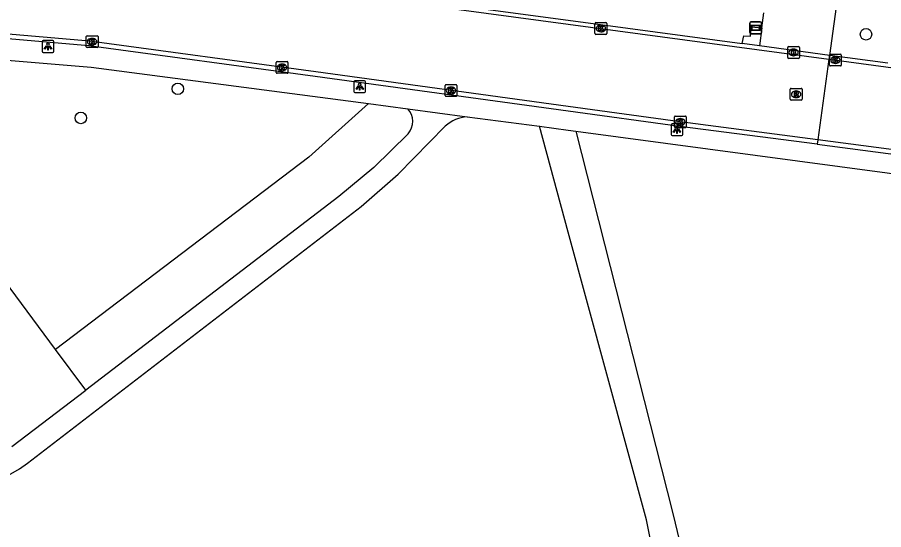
# Model space of a CAD drawing. Extents: x 162157 to 163165, y 378998 to 380775.
# Drawn here: x 162453.3 to 162526.7, y 380360.2 to 380403.6 of the extents above; entities that cross this region are included whole.
import ezdxf

# ---------------------------------------------------------------- set-up
doc = ezdxf.new("R2010")
doc.units = 0
for name, color, linetype in [('IMGEO_Boom', 7, 'Continuous'), ('IMGEO_Groenvoorziening', 7, 'Continuous'), ('IMGEO_Kolk', 7, 'Continuous'), ('IMGEO_Lichtpunt', 7, 'Continuous'), ('IMGEO_Loofbos', 7, 'Continuous'), ('IMGEO_Rijbaan_lokaal_gesloten', 7, 'Continuous'), ('IMGEO_Rijbaan_lokaal_open', 7, 'Continuous'), ('IMGEO_Rioolput', 7, 'Continuous'), ('IMGEO_Straatnaambord', 7, 'Continuous'), ('IMGEO_Voetpad_halfverhard', 7, 'Continuous'), ('IMGEO_Voetpad_open', 7, 'Continuous')]:
    doc.layers.add(name, color=color, linetype=linetype)

msp = doc.modelspace()

# ---------------------------------------------------------------- linework, layer by layer
at = {"layer": 'IMGEO_Boom'}
for centre in [(162525.24, 380402.141), (162466.902, 380397.522), (162458.676, 380395.058)]:
    msp.add_circle(centre, 0.489, dxfattribs=at)
at = {"layer": 'IMGEO_Groenvoorziening'}
msp.add_lwpolyline([(162483.054, 380396.268), (162478.007, 380391.732), (162456.545, 380375.431)], dxfattribs=at)
at = {"layer": 'IMGEO_Kolk'}
for p, q in [((162502.266, 380402.209), (162502.266, 380403.061)), ((162502.341, 380403.135), (162503.193, 380403.135)), ((162503.267, 380403.061), (162503.267, 380402.209)), ((162502.777, 380402.355), (162502.752, 380402.355)), ((162502.754, 380402.915), (162502.779, 380402.915)), ((162459.134, 380401.093), (162459.134, 380401.945)), ((162459.209, 380402.019), (162460.061, 380402.019)), ((162459.622, 380401.799), (162459.647, 380401.799)), ((162460.135, 380401.945), (162460.135, 380401.093)), ((162503.193, 380402.135), (162502.341, 380402.135)), ((162460.061, 380401.019), (162459.209, 380401.019)), ((162459.645, 380401.239), (162459.62, 380401.239)), ((162518.601, 380400.179), (162518.601, 380401.031)), ((162518.676, 380401.105), (162519.528, 380401.105)), ((162519.089, 380400.885), (162519.114, 380400.885)), ((162519.602, 380401.031), (162519.602, 380400.179)), ((162519.528, 380400.105), (162518.676, 380400.105)), ((162519.112, 380400.325), (162519.087, 380400.325)), ((162522.146, 380399.533), (162522.146, 380400.385)), ((162522.221, 380400.459), (162523.073, 380400.459)), ((162522.634, 380400.239), (162522.659, 380400.239)), ((162523.147, 380400.385), (162523.147, 380399.533)), ((162475.238, 380398.912), (162475.238, 380399.764)), ((162475.313, 380399.838), (162476.165, 380399.838)), ((162475.726, 380399.618), (162475.751, 380399.618)), ((162476.239, 380399.764), (162476.239, 380398.912)), ((162523.073, 380399.459), (162522.221, 380399.459)), ((162522.657, 380399.679), (162522.632, 380399.679)), ((162476.165, 380398.838), (162475.313, 380398.838)), ((162475.749, 380399.058), (162475.724, 380399.058)), ((162489.56, 380396.956), (162489.56, 380397.808)), ((162489.635, 380397.882), (162490.487, 380397.882)), ((162490.048, 380397.662), (162490.073, 380397.662)), ((162490.561, 380397.808), (162490.561, 380396.956)), ((162490.487, 380396.882), (162489.635, 380396.882)), ((162490.071, 380397.102), (162490.046, 380397.102)), ((162508.998, 380394.295), (162508.998, 380395.147)), ((162509.073, 380395.221), (162509.925, 380395.221)), ((162509.486, 380395.001), (162509.511, 380395.001)), ((162509.999, 380395.147), (162509.999, 380394.295)), ((162509.509, 380394.441), (162509.484, 380394.441)), ((162509.925, 380394.221), (162509.073, 380394.221))]:
    msp.add_line(p, q, dxfattribs=at)
for points in [[(162502.266, 380402.209), (162502.266, 380403.061)], [(162502.341, 380403.135), (162503.193, 380403.135)], [(162503.267, 380403.061), (162503.267, 380402.209)], [(162502.587, 380402.835), (162502.71, 380402.835), (162502.71, 380402.684), (162502.84, 380402.835), (162503.004, 380402.835), (162502.858, 380402.684), (162503.011, 380402.435), (162502.859, 380402.435), (162502.774, 380402.599), (162502.71, 380402.532), (162502.71, 380402.435), (162502.587, 380402.435), (162502.587, 380402.835)], [(162459.134, 380401.093), (162459.134, 380401.945)], [(162459.209, 380402.019), (162460.061, 380402.019)], [(162459.455, 380401.719), (162459.578, 380401.719), (162459.578, 380401.568), (162459.708, 380401.719), (162459.872, 380401.719), (162459.726, 380401.568), (162459.879, 380401.319), (162459.727, 380401.319), (162459.642, 380401.483), (162459.578, 380401.416), (162459.578, 380401.319), (162459.455, 380401.319), (162459.455, 380401.719)], [(162460.135, 380401.945), (162460.135, 380401.093)], [(162503.193, 380402.135), (162502.341, 380402.135)], [(162460.061, 380401.019), (162459.209, 380401.019)], [(162518.601, 380400.179), (162518.601, 380401.031)], [(162518.676, 380401.105), (162519.528, 380401.105)], [(162519.602, 380401.031), (162519.602, 380400.179)], [(162519.528, 380400.105), (162518.676, 380400.105)], [(162518.922, 380400.805), (162519.045, 380400.805), (162519.045, 380400.654), (162519.175, 380400.805), (162519.339, 380400.805), (162519.193, 380400.654), (162519.346, 380400.405), (162519.194, 380400.405), (162519.109, 380400.569), (162519.045, 380400.502), (162519.045, 380400.405), (162518.922, 380400.405), (162518.922, 380400.805)], [(162522.146, 380399.533), (162522.146, 380400.385)], [(162522.221, 380400.459), (162523.073, 380400.459)], [(162522.467, 380400.159), (162522.59, 380400.159), (162522.59, 380400.008), (162522.72, 380400.159), (162522.884, 380400.159), (162522.738, 380400.008), (162522.891, 380399.759), (162522.739, 380399.759), (162522.654, 380399.923), (162522.59, 380399.856), (162522.59, 380399.759), (162522.467, 380399.759), (162522.467, 380400.159)], [(162523.147, 380400.385), (162523.147, 380399.533)], [(162475.238, 380398.912), (162475.238, 380399.764)], [(162475.313, 380399.838), (162476.165, 380399.838)], [(162475.559, 380399.538), (162475.682, 380399.538), (162475.682, 380399.387), (162475.812, 380399.538), (162475.976, 380399.538), (162475.83, 380399.387), (162475.983, 380399.138), (162475.831, 380399.138), (162475.746, 380399.302), (162475.682, 380399.235), (162475.682, 380399.138), (162475.559, 380399.138), (162475.559, 380399.538)], [(162476.239, 380399.764), (162476.239, 380398.912)], [(162523.073, 380399.459), (162522.221, 380399.459)], [(162476.165, 380398.838), (162475.313, 380398.838)], [(162489.56, 380396.956), (162489.56, 380397.808)], [(162489.635, 380397.882), (162490.487, 380397.882)], [(162489.881, 380397.582), (162490.004, 380397.582), (162490.004, 380397.431), (162490.134, 380397.582), (162490.298, 380397.582), (162490.152, 380397.431), (162490.305, 380397.182), (162490.153, 380397.182), (162490.068, 380397.346), (162490.004, 380397.279), (162490.004, 380397.182), (162489.881, 380397.182), (162489.881, 380397.582)], [(162490.561, 380397.808), (162490.561, 380396.956)], [(162490.487, 380396.882), (162489.635, 380396.882)], [(162508.998, 380394.295), (162508.998, 380395.147)], [(162509.073, 380395.221), (162509.925, 380395.221)], [(162509.999, 380395.147), (162509.999, 380394.295)], [(162509.319, 380394.921), (162509.442, 380394.921), (162509.442, 380394.77), (162509.572, 380394.921), (162509.736, 380394.921), (162509.59, 380394.77), (162509.743, 380394.521), (162509.591, 380394.521), (162509.506, 380394.685), (162509.442, 380394.618), (162509.442, 380394.521), (162509.319, 380394.521), (162509.319, 380394.921)], [(162509.925, 380394.221), (162509.073, 380394.221)]]:
    msp.add_lwpolyline(points, dxfattribs=at)
for centre, start, end in [((162502.343, 380403.059), 91.55205, 178.44795), ((162502.343, 380403.059), 91.55205, 178.44795), ((162503.191, 380403.059), 1.55205, 88.44795), ((162503.191, 380403.059), 1.55205, 88.44795), ((162459.211, 380401.943), 91.55205, 178.44795), ((162459.211, 380401.943), 91.55205, 178.44795), ((162460.059, 380401.943), 1.55205, 88.44795), ((162460.059, 380401.943), 1.55205, 88.44795), ((162502.343, 380402.211), 181.55205, 268.44795), ((162502.343, 380402.211), 181.55205, 268.44795), ((162503.191, 380402.211), 271.55205, 358.44795), ((162503.191, 380402.211), 271.55205, 358.44795), ((162459.211, 380401.095), 181.55205, 268.44795), ((162459.211, 380401.095), 181.55205, 268.44795), ((162460.059, 380401.095), 271.55205, 358.44795), ((162460.059, 380401.095), 271.55205, 358.44795), ((162518.678, 380401.029), 91.55205, 178.44795), ((162518.678, 380401.029), 91.55205, 178.44795), ((162519.526, 380401.029), 1.55205, 88.44795), ((162519.526, 380401.029), 1.55205, 88.44795), ((162518.678, 380400.181), 181.55205, 268.44795), ((162518.678, 380400.181), 181.55205, 268.44795), ((162519.526, 380400.181), 271.55205, 358.44795), ((162519.526, 380400.181), 271.55205, 358.44795), ((162522.223, 380400.383), 91.55205, 178.44795), ((162522.223, 380400.383), 91.55205, 178.44795), ((162523.071, 380400.383), 1.55205, 88.44795), ((162523.071, 380400.383), 1.55205, 88.44795), ((162475.315, 380399.762), 91.55205, 178.44795), ((162475.315, 380399.762), 91.55205, 178.44795), ((162476.163, 380399.762), 1.55205, 88.44795), ((162476.163, 380399.762), 1.55205, 88.44795), ((162522.223, 380399.535), 181.55205, 268.44795), ((162522.223, 380399.535), 181.55205, 268.44795), ((162523.071, 380399.535), 271.55205, 358.44795), ((162523.071, 380399.535), 271.55205, 358.44795), ((162475.315, 380398.914), 181.55205, 268.44795), ((162475.315, 380398.914), 181.55205, 268.44795), ((162476.163, 380398.914), 271.55205, 358.44795), ((162476.163, 380398.914), 271.55205, 358.44795), ((162489.637, 380397.806), 91.55205, 178.44795), ((162489.637, 380397.806), 91.55205, 178.44795), ((162490.485, 380397.806), 1.55205, 88.44795), ((162490.485, 380397.806), 1.55205, 88.44795), ((162489.637, 380396.958), 181.55205, 268.44795), ((162489.637, 380396.958), 181.55205, 268.44795), ((162490.485, 380396.958), 271.55205, 358.44795), ((162490.485, 380396.958), 271.55205, 358.44795), ((162509.075, 380395.145), 91.55205, 178.44795), ((162509.075, 380395.145), 91.55205, 178.44795), ((162509.923, 380395.145), 1.55205, 88.44795), ((162509.923, 380395.145), 1.55205, 88.44795), ((162509.075, 380394.297), 181.55205, 268.44795), ((162509.075, 380394.297), 181.55205, 268.44795), ((162509.923, 380394.297), 271.55205, 358.44795), ((162509.923, 380394.297), 271.55205, 358.44795)]:
    msp.add_arc(centre, 0.0765, start, end, dxfattribs=at)
for centre, major_axis, ratio, start_param, end_param in [((162502.753, 380402.635), (-0.387, 0.002), 0.722429, 4.712389, 7.853982), ((162502.778, 380402.635), (-0.39, 0.002), 0.717154, 1.570796, 4.712389), ((162459.621, 380401.519), (-0.387, 0.002), 0.722429, 4.712389, 7.853982), ((162459.646, 380401.519), (-0.39, 0.002), 0.717154, 1.570796, 4.712389), ((162519.088, 380400.605), (-0.387, 0.002), 0.722429, 4.712389, 7.853982), ((162519.113, 380400.605), (-0.39, 0.002), 0.717154, 1.570796, 4.712389), ((162522.633, 380399.959), (-0.387, 0.002), 0.722429, 4.712389, 7.853982), ((162522.658, 380399.959), (-0.39, 0.002), 0.717154, 1.570796, 4.712389), ((162475.725, 380399.338), (-0.387, 0.002), 0.722429, 4.712389, 7.853982), ((162475.75, 380399.338), (-0.39, 0.002), 0.717154, 1.570796, 4.712389), ((162490.047, 380397.382), (-0.387, 0.002), 0.722429, 4.712389, 7.853982), ((162490.072, 380397.382), (-0.39, 0.002), 0.717154, 1.570796, 4.712389), ((162509.485, 380394.721), (-0.387, 0.002), 0.722429, 4.712389, 7.853982), ((162509.51, 380394.721), (-0.39, 0.002), 0.717154, 1.570796, 4.712389)]:
    msp.add_ellipse(centre, major_axis=major_axis, ratio=ratio, start_param=start_param, end_param=end_param, dxfattribs=at)
at = {"layer": 'IMGEO_Lichtpunt'}
for p, q in [((162456.299, 380401.609), (162455.491, 380401.609)), ((162456.299, 380401.609), (162455.491, 380401.609)), ((162455.397, 380401.514), (162455.397, 380400.707)), ((162455.397, 380401.514), (162455.397, 380400.707)), ((162456.393, 380400.707), (162456.393, 380401.514)), ((162456.393, 380400.707), (162456.393, 380401.514)), ((162455.491, 380400.613), (162456.299, 380400.613)), ((162455.491, 380400.613), (162456.299, 380400.613)), ((162481.82, 380398.106), (162481.82, 380397.299)), ((162481.82, 380398.106), (162481.82, 380397.299)), ((162482.722, 380398.201), (162481.914, 380398.201)), ((162482.722, 380398.201), (162481.914, 380398.201)), ((162482.816, 380397.299), (162482.816, 380398.106)), ((162482.816, 380397.299), (162482.816, 380398.106)), ((162481.914, 380397.205), (162482.722, 380397.205)), ((162481.914, 380397.205), (162482.722, 380397.205)), ((162508.714, 380394.458), (162508.714, 380393.651)), ((162508.714, 380394.458), (162508.714, 380393.651)), ((162509.616, 380394.553), (162508.808, 380394.553)), ((162509.616, 380394.553), (162508.808, 380394.553)), ((162509.71, 380393.651), (162509.71, 380394.458)), ((162509.71, 380393.651), (162509.71, 380394.458)), ((162508.808, 380393.557), (162509.616, 380393.557)), ((162508.808, 380393.557), (162509.616, 380393.557))]:
    msp.add_line(p, q, dxfattribs=at)
for points in [[(162455.771, 380401.178), (162455.81, 380401.15), (162455.622, 380400.888), (162455.584, 380400.915), (162455.771, 380401.178)], [(162455.873, 380401.13), (162455.92, 380401.13), (162455.92, 380400.808), (162455.873, 380400.808), (162455.873, 380401.13)], [(162455.983, 380401.15), (162456.021, 380401.177), (162456.208, 380400.915), (162456.169, 380400.887), (162455.983, 380401.15)], [(162482.194, 380397.77), (162482.233, 380397.742), (162482.045, 380397.48), (162482.007, 380397.507), (162482.194, 380397.77)], [(162482.296, 380397.722), (162482.343, 380397.722), (162482.343, 380397.4), (162482.296, 380397.4), (162482.296, 380397.722)], [(162482.406, 380397.742), (162482.444, 380397.769), (162482.631, 380397.507), (162482.592, 380397.479), (162482.406, 380397.742)], [(162509.088, 380394.122), (162509.127, 380394.094), (162508.939, 380393.832), (162508.901, 380393.859), (162509.088, 380394.122)], [(162509.19, 380394.074), (162509.237, 380394.074), (162509.237, 380393.752), (162509.19, 380393.752), (162509.19, 380394.074)], [(162509.3, 380394.094), (162509.338, 380394.121), (162509.525, 380393.859), (162509.486, 380393.831), (162509.3, 380394.094)]]:
    msp.add_lwpolyline(points, dxfattribs=at)
for centre in [(162455.896, 380401.312), (162482.319, 380397.904), (162509.213, 380394.256)]:
    msp.add_circle(centre, 0.0994, dxfattribs=at)
for centre, start, end in [((162455.491, 380401.514), 90, 180), ((162455.491, 380401.514), 90, 180), ((162456.299, 380401.514), 0, 90), ((162456.299, 380401.514), 0, 90), ((162455.491, 380400.707), 180, 270), ((162455.491, 380400.707), 180, 270), ((162456.299, 380400.707), 270, 0), ((162456.299, 380400.707), 270, 360), ((162481.914, 380398.106), 90, 180), ((162481.914, 380398.106), 90, 180), ((162482.722, 380398.106), 0, 90), ((162482.722, 380398.106), 0, 90), ((162481.914, 380397.299), 180, 270), ((162481.914, 380397.299), 180, 270), ((162482.722, 380397.299), 270, 0), ((162482.722, 380397.299), 270, 360), ((162508.808, 380394.458), 90, 180), ((162508.808, 380394.458), 90, 180), ((162509.616, 380394.458), 0, 90), ((162509.616, 380394.458), 0, 90), ((162508.808, 380393.651), 180, 270), ((162508.808, 380393.651), 180, 270), ((162509.616, 380393.651), 270, 0), ((162509.616, 380393.651), 270, 360)]:
    msp.add_arc(centre, 0.0946, start, end, dxfattribs=at)
at = {"layer": 'IMGEO_Loofbos'}
for points in [[(162456.545, 380375.431), (162437.447, 380401.191)], [(162459.091, 380371.998), (162456.545, 380375.431)]]:
    msp.add_lwpolyline(points, dxfattribs=at)
at = {"layer": 'IMGEO_Rijbaan_lokaal_gesloten'}
for points in [[(162450.751, 380409.341), (162457.772, 380408.665), (162458.711, 380408.563), (162500, 380403.006), (162522.1, 380400.031)], [(162456.74, 380409.122), (162500, 380403.326), (162514.74, 380401.351)], [(162521.145, 380393.198), (162509.495, 380394.723), (162500, 380396.023), (162478.597, 380398.952), (162459.408, 380401.551), (162449.884, 380402.368), (162442.493, 380403.083), (162422.859, 380404.132), (162401.879, 380404.979), (162358.725, 380406.8), (162338.698, 380407.659)], [(162516.205, 380401.155), (162514.74, 380401.351)], [(162522.161, 380400.351), (162516.205, 380401.155)], [(162522.161, 380400.351), (162522.113, 380400.03)], [(162527.098, 380399.699), (162522.161, 380400.351)], [(162522.1, 380400.031), (162521.145, 380393.198)], [(162522.113, 380400.03), (162522.1, 380400.031)], [(162522.113, 380400.03), (162541.537, 380397.415), (162588.854, 380391.194)], [(162521.145, 380393.198), (162521.087, 380392.822)], [(162521.087, 380392.822), (162544.102, 380389.81), (162579.648, 380385.1)], [(162588.674, 380384.26), (162544.152, 380390.187), (162521.145, 380393.198)]]:
    msp.add_lwpolyline(points, dxfattribs=at)
at = {"layer": 'IMGEO_Rijbaan_lokaal_open'}
for points in [[(162521.087, 380392.822), (162509.445, 380394.346), (162500, 380395.64), (162478.546, 380398.575), (162459.366, 380401.173), (162449.849, 380401.99), (162442.465, 380402.704), (162422.841, 380403.752), (162401.863, 380404.599), (162358.709, 380406.42), (162338.688, 380407.279)], [(162522.161, 380400.351), (162522.92, 380405.75)], [(162516.417, 380402.701), (162516.59, 380403.964)], [(162514.74, 380401.351), (162514.872, 380402.014), (162515.442, 380401.979), (162515.511, 380402.776), (162516.417, 380402.701)], [(162516.417, 380402.701), (162516.205, 380401.155)]]:
    msp.add_lwpolyline(points, dxfattribs=at)
at = {"layer": 'IMGEO_Rioolput'}
for p, q in [((162518.814, 380396.635), (162518.814, 380397.487)), ((162518.889, 380397.561), (162519.741, 380397.561)), ((162519.302, 380397.341), (162519.327, 380397.341)), ((162519.815, 380397.487), (162519.815, 380396.635)), ((162519.741, 380396.561), (162518.889, 380396.561)), ((162519.325, 380396.781), (162519.3, 380396.781))]:
    msp.add_line(p, q, dxfattribs=at)
for points in [[(162518.814, 380396.635), (162518.814, 380397.487)], [(162518.889, 380397.561), (162519.741, 380397.561)], [(162519.403, 380397.259), (162519.151, 380397.261), (162519.151, 380396.861)], [(162519.329, 380397.18), (162519.275, 380397.18), (162519.275, 380397.099)], [(162519.815, 380397.487), (162519.815, 380396.635)], [(162519.741, 380396.561), (162518.889, 380396.561)], [(162519.151, 380396.861), (162519.275, 380396.861), (162519.275, 380397.023), (162519.286, 380397.023)], [(162519.275, 380397.099), (162519.327, 380397.099)], [(162519.333, 380396.994), (162519.404, 380396.861), (162519.544, 380396.861), (162519.479, 380396.987)]]:
    msp.add_lwpolyline(points, dxfattribs=at)
for centre, radius, start, end in [((162518.891, 380397.485), 0.0765, 91.55205, 178.44795), ((162518.891, 380397.485), 0.0765, 91.55205, 178.44795), ((162519.335, 380397.084), 0.0964, 77.00612, 93.18647), ((162519.349, 380397.141), 0.0378, 276.66336, 79.67722), ((162519.402, 380397.149), 0.109, 350.36119, 89.41601), ((162519.739, 380397.485), 0.0765, 1.55205, 88.44795), ((162519.739, 380397.485), 0.0765, 1.55205, 88.44795), ((162518.891, 380396.637), 0.0765, 181.55205, 268.44795), ((162518.891, 380396.637), 0.0765, 181.55205, 268.44795), ((162519.285, 380396.97), 0.0533, 26.02933, 88.69889), ((162519.311, 380397.288), 0.19, 274.7715, 282.96867), ((162519.4, 380397.149), 0.112, 277.58423, 350.98172), ((162519.384, 380396.934), 0.108, 29.51342, 73.79051), ((162519.739, 380396.637), 0.0765, 271.55205, 358.44795), ((162519.739, 380396.637), 0.0765, 271.55205, 358.44795)]:
    msp.add_arc(centre, radius, start, end, dxfattribs=at)
for centre, major_axis, ratio, start_param, end_param in [((162519.301, 380397.061), (-0.387, 0.002), 0.722429, 4.712389, 7.853982), ((162519.326, 380397.061), (-0.39, 0.002), 0.717154, 1.570796, 4.712389)]:
    msp.add_ellipse(centre, major_axis=major_axis, ratio=ratio, start_param=start_param, end_param=end_param, dxfattribs=at)
at = {"layer": 'IMGEO_Straatnaambord'}
for p, q in [((162515.387, 380402.295), (162515.387, 380403.095)), ((162515.387, 380403.095), (162515.387, 380402.295)), ((162515.487, 380403.195), (162516.277, 380403.195)), ((162516.277, 380403.195), (162515.487, 380403.195)), ((162516.377, 380403.095), (162516.377, 380402.295)), ((162516.377, 380402.295), (162516.377, 380403.095)), ((162516.277, 380402.195), (162515.487, 380402.195)), ((162515.487, 380402.195), (162516.277, 380402.195))]:
    msp.add_line(p, q, dxfattribs=at)
for points in [[(162515.488, 380402.927), (162516.276, 380402.927), (162516.276, 380402.463), (162515.488, 380402.463), (162515.488, 380402.927)], [(162515.553, 380402.862), (162515.553, 380402.528), (162516.211, 380402.528), (162516.211, 380402.862), (162515.553, 380402.862)]]:
    msp.add_lwpolyline(points, dxfattribs=at)
for centre, start, end in [((162515.487, 380403.095), 90, 180), ((162515.487, 380403.095), 90, 180), ((162516.277, 380403.095), 0, 90), ((162516.277, 380403.095), 360, 90), ((162515.487, 380402.295), 180, 270), ((162515.487, 380402.295), 180, 270), ((162516.277, 380402.295), 270, 0), ((162516.277, 380402.295), 270, 0)]:
    msp.add_arc(centre, 0.1, start, end, dxfattribs=at)
at = {"layer": 'IMGEO_Voetpad_halfverhard'}
for points in [[(162454.16, 380365.804), (162482.453, 380387.558), (162485.569, 380390.307), (162489.577, 380394.374)], [(162511.615, 380336.281), (162506.633, 380361.001), (162500, 380385.369), (162497.556, 380394.347)], [(162486.415, 380393.721), (162483.514, 380390.857), (162480.538, 380388.413), (162459.091, 380371.998)], [(162500.64, 380393.934), (162508.876, 380361.55), (162514.474, 380338.224)], [(162452.843, 380367.216), (162459.091, 380371.998)]]:
    msp.add_lwpolyline(points, dxfattribs=at)
for centre, radius, start, end in [((162485.282, 380394.767), 1.542, 317.28198, 43.58736), ((162491.728, 380391.896), 3.281, 94.98439, 130.95992), ((162446.814, 380375.927), 12.507, 245.75339, 305.96586)]:
    msp.add_arc(centre, radius, start, end, dxfattribs=at)
at = {"layer": 'IMGEO_Voetpad_open'}
for points in [[(162437.447, 380401.191), (162459.542, 380399.35), (162483.054, 380396.268)], [(162483.054, 380396.268), (162486.399, 380395.83)], [(162486.399, 380395.83), (162491.443, 380395.165)], [(162491.443, 380395.165), (162497.556, 380394.347)], [(162497.556, 380394.347), (162500, 380394.02), (162500.64, 380393.934)], [(162500.64, 380393.934), (162579.396, 380383.398)]]:
    msp.add_lwpolyline(points, dxfattribs=at)

doc.saveas('drawing.dxf')
